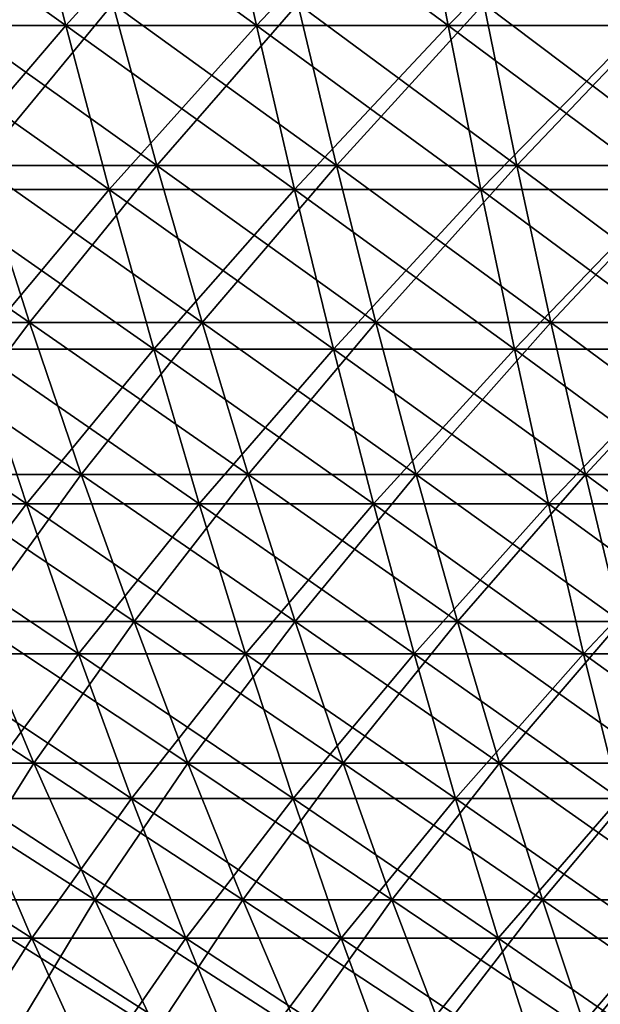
# Model space of a CAD drawing. Header units: millimetres. Extents: x -125 to 125, y -45 to 4025.
# Tile 340 of 656: x -21.59 to -13.74, y 3921.01 to 3934.32. Entities that reach past the tile are written whole.
import ezdxf

# ---------------------------------------------------------------- set-up
doc = ezdxf.new("R2010")
doc.units = ezdxf.units.MM
doc.header["$LTSCALE"] = 6.999206
for name, color, linetype in [('21', 7, 'CONTINUOUS'), ('22', 7, 'CONTINUOUS'), ('23', 7, 'CONTINUOUS'), ('24', 7, 'CONTINUOUS')]:
    doc.layers.add(name, color=color, linetype=linetype)

msp = doc.modelspace()

# ---------------------------------------------------------------- linework, layer by layer
at = {"layer": '21', "color": 7, "linetype": 'CONTINUOUS'}
for points in [[(-23.523, 3934.245, 82.675), (-20.966, 3934.245, 83.361), (-24.166, 3936.529, 84.935), (-23.523, 3934.245, 82.675)], [(-24.166, 3936.529, 84.935), (-20.966, 3934.245, 83.361), (-21.539, 3936.529, 85.639), (-24.166, 3936.529, 84.935)], [(-20.966, 3934.245, 83.361), (-18.389, 3934.245, 83.967), (-21.539, 3936.529, 85.639), (-20.966, 3934.245, 83.361)], [(-21.539, 3936.529, 85.639), (-18.389, 3934.245, 83.967), (-18.892, 3936.529, 86.261), (-21.539, 3936.529, 85.639)], [(-18.389, 3934.245, 83.967), (-15.795, 3934.245, 84.493), (-18.892, 3936.529, 86.261), (-18.389, 3934.245, 83.967)], [(-18.892, 3936.529, 86.261), (-15.795, 3934.245, 84.493), (-16.226, 3936.529, 86.802), (-18.892, 3936.529, 86.261)], [(-15.795, 3934.245, 84.493), (-13.185, 3934.245, 84.939), (-16.226, 3936.529, 86.802), (-15.795, 3934.245, 84.493)], [(-16.226, 3936.529, 86.802), (-13.185, 3934.245, 84.939), (-13.545, 3936.529, 87.261), (-16.226, 3936.529, 86.802)], [(-22.864, 3932.024, 80.359), (-20.379, 3932.024, 81.025), (-23.523, 3934.245, 82.675), (-22.864, 3932.024, 80.359)], [(-23.523, 3934.245, 82.675), (-20.379, 3932.024, 81.025), (-20.966, 3934.245, 83.361), (-23.523, 3934.245, 82.675)], [(-20.379, 3932.024, 81.025), (-17.874, 3932.024, 81.614), (-20.966, 3934.245, 83.361), (-20.379, 3932.024, 81.025)], [(-20.966, 3934.245, 83.361), (-17.874, 3932.024, 81.614), (-18.389, 3934.245, 83.967), (-20.966, 3934.245, 83.361)], [(-17.874, 3932.024, 81.614), (-15.352, 3932.024, 82.126), (-18.389, 3934.245, 83.967), (-17.874, 3932.024, 81.614)], [(-18.389, 3934.245, 83.967), (-15.352, 3932.024, 82.126), (-15.795, 3934.245, 84.493), (-18.389, 3934.245, 83.967)], [(-15.352, 3932.024, 82.126), (-12.816, 3932.024, 82.56), (-15.795, 3934.245, 84.493), (-15.352, 3932.024, 82.126)], [(-15.795, 3934.245, 84.493), (-12.816, 3932.024, 82.56), (-13.185, 3934.245, 84.939), (-15.795, 3934.245, 84.493)], [(-22.189, 3929.866, 77.988), (-19.777, 3929.866, 78.634), (-22.864, 3932.024, 80.359), (-22.189, 3929.866, 77.988)], [(-22.864, 3932.024, 80.359), (-19.777, 3929.866, 78.634), (-20.379, 3932.024, 81.025), (-22.864, 3932.024, 80.359)], [(-19.777, 3929.866, 78.634), (-17.346, 3929.866, 79.206), (-20.379, 3932.024, 81.025), (-19.777, 3929.866, 78.634)], [(-20.379, 3932.024, 81.025), (-17.346, 3929.866, 79.206), (-17.874, 3932.024, 81.614), (-20.379, 3932.024, 81.025)], [(-17.346, 3929.866, 79.206), (-14.899, 3929.866, 79.703), (-17.874, 3932.024, 81.614), (-17.346, 3929.866, 79.206)], [(-17.874, 3932.024, 81.614), (-14.899, 3929.866, 79.703), (-15.352, 3932.024, 82.126), (-17.874, 3932.024, 81.614)], [(-14.899, 3929.866, 79.703), (-12.437, 3929.866, 80.124), (-15.352, 3932.024, 82.126), (-14.899, 3929.866, 79.703)], [(-15.352, 3932.024, 82.126), (-12.437, 3929.866, 80.124), (-12.816, 3932.024, 82.56), (-15.352, 3932.024, 82.126)], [(-23.816, 3927.773, 74.865), (-21.499, 3927.773, 75.563), (-24.581, 3929.866, 77.268), (-23.816, 3927.773, 74.865)], [(-24.581, 3929.866, 77.268), (-21.499, 3927.773, 75.563), (-22.189, 3929.866, 77.988), (-24.581, 3929.866, 77.268)], [(-21.499, 3927.773, 75.563), (-19.162, 3927.773, 76.189), (-22.189, 3929.866, 77.988), (-21.499, 3927.773, 75.563)], [(-22.189, 3929.866, 77.988), (-19.162, 3927.773, 76.189), (-19.777, 3929.866, 78.634), (-22.189, 3929.866, 77.988)], [(-19.162, 3927.773, 76.189), (-16.807, 3927.773, 76.743), (-19.777, 3929.866, 78.634), (-19.162, 3927.773, 76.189)], [(-19.777, 3929.866, 78.634), (-16.807, 3927.773, 76.743), (-17.346, 3929.866, 79.206), (-19.777, 3929.866, 78.634)], [(-16.807, 3927.773, 76.743), (-14.436, 3927.773, 77.224), (-17.346, 3929.866, 79.206), (-16.807, 3927.773, 76.743)], [(-17.346, 3929.866, 79.206), (-14.436, 3927.773, 77.224), (-14.899, 3929.866, 79.703), (-17.346, 3929.866, 79.206)], [(-14.436, 3927.773, 77.224), (-12.051, 3927.773, 77.632), (-14.899, 3929.866, 79.703), (-14.436, 3927.773, 77.224)], [(-14.899, 3929.866, 79.703), (-12.051, 3927.773, 77.632), (-12.437, 3929.866, 80.124), (-14.899, 3929.866, 79.703)], [(-23.036, 3925.748, 72.411), (-20.795, 3925.748, 73.086), (-23.816, 3927.773, 74.865), (-23.036, 3925.748, 72.411)], [(-23.816, 3927.773, 74.865), (-20.795, 3925.748, 73.086), (-21.499, 3927.773, 75.563), (-23.816, 3927.773, 74.865)], [(-20.795, 3925.748, 73.086), (-18.534, 3925.748, 73.692), (-21.499, 3927.773, 75.563), (-20.795, 3925.748, 73.086)], [(-21.499, 3927.773, 75.563), (-18.534, 3925.748, 73.692), (-19.162, 3927.773, 76.189), (-21.499, 3927.773, 75.563)], [(-18.534, 3925.748, 73.692), (-16.256, 3925.748, 74.227), (-19.162, 3927.773, 76.189), (-18.534, 3925.748, 73.692)], [(-19.162, 3927.773, 76.189), (-16.256, 3925.748, 74.227), (-16.807, 3927.773, 76.743), (-19.162, 3927.773, 76.189)], [(-16.256, 3925.748, 74.227), (-13.963, 3925.748, 74.693), (-16.807, 3927.773, 76.743), (-16.256, 3925.748, 74.227)], [(-16.807, 3927.773, 76.743), (-13.963, 3925.748, 74.693), (-14.436, 3927.773, 77.224), (-16.807, 3927.773, 76.743)], [(-13.963, 3925.748, 74.693), (-11.656, 3925.748, 75.087), (-14.436, 3927.773, 77.224), (-13.963, 3925.748, 74.693)], [(-14.436, 3927.773, 77.224), (-11.656, 3925.748, 75.087), (-12.051, 3927.773, 77.632), (-14.436, 3927.773, 77.224)], [(-22.239, 3923.79, 69.907), (-20.076, 3923.79, 70.559), (-23.036, 3925.748, 72.411), (-22.239, 3923.79, 69.907)], [(-23.036, 3925.748, 72.411), (-20.076, 3923.79, 70.559), (-20.795, 3925.748, 73.086), (-23.036, 3925.748, 72.411)], [(-20.076, 3923.79, 70.559), (-17.893, 3923.79, 71.144), (-20.795, 3925.748, 73.086), (-20.076, 3923.79, 70.559)], [(-20.795, 3925.748, 73.086), (-17.893, 3923.79, 71.144), (-18.534, 3925.748, 73.692), (-20.795, 3925.748, 73.086)], [(-17.893, 3923.79, 71.144), (-15.694, 3923.79, 71.661), (-18.534, 3925.748, 73.692), (-17.893, 3923.79, 71.144)], [(-18.534, 3925.748, 73.692), (-15.694, 3923.79, 71.661), (-16.256, 3925.748, 74.227), (-18.534, 3925.748, 73.692)], [(-15.694, 3923.79, 71.661), (-13.48, 3923.79, 72.11), (-16.256, 3925.748, 74.227), (-15.694, 3923.79, 71.661)], [(-16.256, 3925.748, 74.227), (-13.48, 3923.79, 72.11), (-13.963, 3925.748, 74.693), (-16.256, 3925.748, 74.227)], [(-13.48, 3923.79, 72.11), (-11.253, 3923.79, 72.491), (-13.963, 3925.748, 74.693), (-13.48, 3923.79, 72.11)], [(-13.963, 3925.748, 74.693), (-11.253, 3923.79, 72.491), (-11.656, 3925.748, 75.087), (-13.963, 3925.748, 74.693)], [(-23.491, 3921.902, 66.664), (-21.427, 3921.902, 67.355), (-24.381, 3923.79, 69.189), (-23.491, 3921.902, 66.664)], [(-24.381, 3923.79, 69.189), (-21.427, 3921.902, 67.355), (-22.239, 3923.79, 69.907), (-24.381, 3923.79, 69.189)], [(-21.427, 3921.902, 67.355), (-19.343, 3921.902, 67.983), (-22.239, 3923.79, 69.907), (-21.427, 3921.902, 67.355)], [(-22.239, 3923.79, 69.907), (-19.343, 3921.902, 67.983), (-20.076, 3923.79, 70.559), (-22.239, 3923.79, 69.907)], [(-19.343, 3921.902, 67.983), (-17.24, 3921.902, 68.547), (-20.076, 3923.79, 70.559), (-19.343, 3921.902, 67.983)], [(-20.076, 3923.79, 70.559), (-17.24, 3921.902, 68.547), (-17.893, 3923.79, 71.144), (-20.076, 3923.79, 70.559)], [(-17.24, 3921.902, 68.547), (-15.121, 3921.902, 69.045), (-17.893, 3923.79, 71.144), (-17.24, 3921.902, 68.547)], [(-17.893, 3923.79, 71.144), (-15.121, 3921.902, 69.045), (-15.694, 3923.79, 71.661), (-17.893, 3923.79, 71.144)], [(-15.121, 3921.902, 69.045), (-12.988, 3921.902, 69.478), (-15.694, 3923.79, 71.661), (-15.121, 3921.902, 69.045)], [(-15.694, 3923.79, 71.661), (-12.988, 3921.902, 69.478), (-13.48, 3923.79, 72.11), (-15.694, 3923.79, 71.661)], [(-22.585, 3920.085, 64.092), (-20.601, 3920.085, 64.757), (-23.491, 3921.902, 66.664), (-22.585, 3920.085, 64.092)], [(-23.491, 3921.902, 66.664), (-20.601, 3920.085, 64.757), (-21.427, 3921.902, 67.355), (-23.491, 3921.902, 66.664)], [(-20.601, 3920.085, 64.757), (-18.597, 3920.085, 65.361), (-21.427, 3921.902, 67.355), (-20.601, 3920.085, 64.757)], [(-21.427, 3921.902, 67.355), (-18.597, 3920.085, 65.361), (-19.343, 3921.902, 67.983), (-21.427, 3921.902, 67.355)], [(-18.597, 3920.085, 65.361), (-16.575, 3920.085, 65.903), (-19.343, 3921.902, 67.983), (-18.597, 3920.085, 65.361)], [(-19.343, 3921.902, 67.983), (-16.575, 3920.085, 65.903), (-17.24, 3921.902, 68.547), (-19.343, 3921.902, 67.983)], [(-16.575, 3920.085, 65.903), (-14.538, 3920.085, 66.382), (-17.24, 3921.902, 68.547), (-16.575, 3920.085, 65.903)], [(-17.24, 3921.902, 68.547), (-14.538, 3920.085, 66.382), (-15.121, 3921.902, 69.045), (-17.24, 3921.902, 68.547)], [(-14.538, 3920.085, 66.382), (-12.487, 3920.085, 66.798), (-15.121, 3921.902, 69.045), (-14.538, 3920.085, 66.382)], [(-15.121, 3921.902, 69.045), (-12.487, 3920.085, 66.798), (-12.988, 3921.902, 69.478), (-15.121, 3921.902, 69.045)]]:
    msp.add_3dface(points, dxfattribs=at)
at = {"layer": '22', "color": 7, "linetype": 'CONTINUOUS'}
for points in [[(-21.539, 3936.529, -85.639), (-23.523, 3934.245, -82.675), (-24.166, 3936.529, -84.935), (-21.539, 3936.529, -85.639)], [(-20.966, 3934.245, -83.361), (-23.523, 3934.245, -82.675), (-21.539, 3936.529, -85.639), (-20.966, 3934.245, -83.361)], [(-18.892, 3936.529, -86.261), (-20.966, 3934.245, -83.361), (-21.539, 3936.529, -85.639), (-18.892, 3936.529, -86.261)], [(-18.389, 3934.245, -83.967), (-20.966, 3934.245, -83.361), (-18.892, 3936.529, -86.261), (-18.389, 3934.245, -83.967)], [(-16.226, 3936.529, -86.802), (-18.389, 3934.245, -83.967), (-18.892, 3936.529, -86.261), (-16.226, 3936.529, -86.802)], [(-15.795, 3934.245, -84.493), (-18.389, 3934.245, -83.967), (-16.226, 3936.529, -86.802), (-15.795, 3934.245, -84.493)], [(-13.545, 3936.529, -87.261), (-15.795, 3934.245, -84.493), (-16.226, 3936.529, -86.802), (-13.545, 3936.529, -87.261)], [(-13.185, 3934.245, -84.939), (-15.795, 3934.245, -84.493), (-13.545, 3936.529, -87.261), (-13.185, 3934.245, -84.939)], [(-20.966, 3934.245, -83.361), (-22.864, 3932.024, -80.359), (-23.523, 3934.245, -82.675), (-20.966, 3934.245, -83.361)], [(-20.379, 3932.024, -81.025), (-22.864, 3932.024, -80.359), (-20.966, 3934.245, -83.361), (-20.379, 3932.024, -81.025)], [(-18.389, 3934.245, -83.967), (-20.379, 3932.024, -81.025), (-20.966, 3934.245, -83.361), (-18.389, 3934.245, -83.967)], [(-17.874, 3932.024, -81.614), (-20.379, 3932.024, -81.025), (-18.389, 3934.245, -83.967), (-17.874, 3932.024, -81.614)], [(-15.795, 3934.245, -84.493), (-17.874, 3932.024, -81.614), (-18.389, 3934.245, -83.967), (-15.795, 3934.245, -84.493)], [(-15.352, 3932.024, -82.126), (-17.874, 3932.024, -81.614), (-15.795, 3934.245, -84.493), (-15.352, 3932.024, -82.126)], [(-13.185, 3934.245, -84.939), (-15.352, 3932.024, -82.126), (-15.795, 3934.245, -84.493), (-13.185, 3934.245, -84.939)], [(-12.816, 3932.024, -82.56), (-15.352, 3932.024, -82.126), (-13.185, 3934.245, -84.939), (-12.816, 3932.024, -82.56)], [(-20.379, 3932.024, -81.025), (-22.189, 3929.866, -77.988), (-22.864, 3932.024, -80.359), (-20.379, 3932.024, -81.025)], [(-19.777, 3929.866, -78.634), (-22.189, 3929.866, -77.988), (-20.379, 3932.024, -81.025), (-19.777, 3929.866, -78.634)], [(-17.874, 3932.024, -81.614), (-19.777, 3929.866, -78.634), (-20.379, 3932.024, -81.025), (-17.874, 3932.024, -81.614)], [(-17.346, 3929.866, -79.206), (-19.777, 3929.866, -78.634), (-17.874, 3932.024, -81.614), (-17.346, 3929.866, -79.206)], [(-15.352, 3932.024, -82.126), (-17.346, 3929.866, -79.206), (-17.874, 3932.024, -81.614), (-15.352, 3932.024, -82.126)], [(-14.899, 3929.866, -79.703), (-17.346, 3929.866, -79.206), (-15.352, 3932.024, -82.126), (-14.899, 3929.866, -79.703)], [(-12.816, 3932.024, -82.56), (-14.899, 3929.866, -79.703), (-15.352, 3932.024, -82.126), (-12.816, 3932.024, -82.56)], [(-12.437, 3929.866, -80.124), (-14.899, 3929.866, -79.703), (-12.816, 3932.024, -82.56), (-12.437, 3929.866, -80.124)], [(-21.499, 3927.773, -75.563), (-23.816, 3927.773, -74.865), (-22.189, 3929.866, -77.988), (-21.499, 3927.773, -75.563)], [(-19.777, 3929.866, -78.634), (-21.499, 3927.773, -75.563), (-22.189, 3929.866, -77.988), (-19.777, 3929.866, -78.634)], [(-19.162, 3927.773, -76.189), (-21.499, 3927.773, -75.563), (-19.777, 3929.866, -78.634), (-19.162, 3927.773, -76.189)], [(-17.346, 3929.866, -79.206), (-19.162, 3927.773, -76.189), (-19.777, 3929.866, -78.634), (-17.346, 3929.866, -79.206)], [(-16.807, 3927.773, -76.743), (-19.162, 3927.773, -76.189), (-17.346, 3929.866, -79.206), (-16.807, 3927.773, -76.743)], [(-14.899, 3929.866, -79.703), (-16.807, 3927.773, -76.743), (-17.346, 3929.866, -79.206), (-14.899, 3929.866, -79.703)], [(-14.436, 3927.773, -77.224), (-16.807, 3927.773, -76.743), (-14.899, 3929.866, -79.703), (-14.436, 3927.773, -77.224)], [(-12.437, 3929.866, -80.124), (-14.436, 3927.773, -77.224), (-14.899, 3929.866, -79.703), (-12.437, 3929.866, -80.124)], [(-12.051, 3927.773, -77.632), (-14.436, 3927.773, -77.224), (-12.437, 3929.866, -80.124), (-12.051, 3927.773, -77.632)], [(-21.499, 3927.773, -75.563), (-23.036, 3925.748, -72.411), (-23.816, 3927.773, -74.865), (-21.499, 3927.773, -75.563)], [(-20.795, 3925.748, -73.086), (-23.036, 3925.748, -72.411), (-21.499, 3927.773, -75.563), (-20.795, 3925.748, -73.086)], [(-19.162, 3927.773, -76.189), (-20.795, 3925.748, -73.086), (-21.499, 3927.773, -75.563), (-19.162, 3927.773, -76.189)], [(-18.534, 3925.748, -73.692), (-20.795, 3925.748, -73.086), (-19.162, 3927.773, -76.189), (-18.534, 3925.748, -73.692)], [(-16.807, 3927.773, -76.743), (-18.534, 3925.748, -73.692), (-19.162, 3927.773, -76.189), (-16.807, 3927.773, -76.743)], [(-16.256, 3925.748, -74.227), (-18.534, 3925.748, -73.692), (-16.807, 3927.773, -76.743), (-16.256, 3925.748, -74.227)], [(-14.436, 3927.773, -77.224), (-16.256, 3925.748, -74.227), (-16.807, 3927.773, -76.743), (-14.436, 3927.773, -77.224)], [(-13.963, 3925.748, -74.693), (-16.256, 3925.748, -74.227), (-14.436, 3927.773, -77.224), (-13.963, 3925.748, -74.693)], [(-12.051, 3927.773, -77.632), (-13.963, 3925.748, -74.693), (-14.436, 3927.773, -77.224), (-12.051, 3927.773, -77.632)], [(-11.656, 3925.748, -75.087), (-13.963, 3925.748, -74.693), (-12.051, 3927.773, -77.632), (-11.656, 3925.748, -75.087)], [(-20.795, 3925.748, -73.086), (-22.239, 3923.79, -69.907), (-23.036, 3925.748, -72.411), (-20.795, 3925.748, -73.086)], [(-20.076, 3923.79, -70.559), (-22.239, 3923.79, -69.907), (-20.795, 3925.748, -73.086), (-20.076, 3923.79, -70.559)], [(-18.534, 3925.748, -73.692), (-20.076, 3923.79, -70.559), (-20.795, 3925.748, -73.086), (-18.534, 3925.748, -73.692)], [(-17.893, 3923.79, -71.144), (-20.076, 3923.79, -70.559), (-18.534, 3925.748, -73.692), (-17.893, 3923.79, -71.144)], [(-16.256, 3925.748, -74.227), (-17.893, 3923.79, -71.144), (-18.534, 3925.748, -73.692), (-16.256, 3925.748, -74.227)], [(-15.694, 3923.79, -71.661), (-17.893, 3923.79, -71.144), (-16.256, 3925.748, -74.227), (-15.694, 3923.79, -71.661)], [(-13.963, 3925.748, -74.693), (-15.694, 3923.79, -71.661), (-16.256, 3925.748, -74.227), (-13.963, 3925.748, -74.693)], [(-13.48, 3923.79, -72.11), (-15.694, 3923.79, -71.661), (-13.963, 3925.748, -74.693), (-13.48, 3923.79, -72.11)], [(-11.656, 3925.748, -75.087), (-13.48, 3923.79, -72.11), (-13.963, 3925.748, -74.693), (-11.656, 3925.748, -75.087)], [(-21.427, 3921.902, -67.355), (-23.491, 3921.902, -66.664), (-22.239, 3923.79, -69.907), (-21.427, 3921.902, -67.355)], [(-20.076, 3923.79, -70.559), (-21.427, 3921.902, -67.355), (-22.239, 3923.79, -69.907), (-20.076, 3923.79, -70.559)], [(-19.343, 3921.902, -67.983), (-21.427, 3921.902, -67.355), (-20.076, 3923.79, -70.559), (-19.343, 3921.902, -67.983)], [(-17.893, 3923.79, -71.144), (-19.343, 3921.902, -67.983), (-20.076, 3923.79, -70.559), (-17.893, 3923.79, -71.144)], [(-17.24, 3921.902, -68.547), (-19.343, 3921.902, -67.983), (-17.893, 3923.79, -71.144), (-17.24, 3921.902, -68.547)], [(-15.694, 3923.79, -71.661), (-17.24, 3921.902, -68.547), (-17.893, 3923.79, -71.144), (-15.694, 3923.79, -71.661)], [(-15.121, 3921.902, -69.045), (-17.24, 3921.902, -68.547), (-15.694, 3923.79, -71.661), (-15.121, 3921.902, -69.045)], [(-13.48, 3923.79, -72.11), (-15.121, 3921.902, -69.045), (-15.694, 3923.79, -71.661), (-13.48, 3923.79, -72.11)], [(-12.988, 3921.902, -69.478), (-15.121, 3921.902, -69.045), (-13.48, 3923.79, -72.11), (-12.988, 3921.902, -69.478)], [(-21.427, 3921.902, -67.355), (-22.585, 3920.085, -64.092), (-23.491, 3921.902, -66.664), (-21.427, 3921.902, -67.355)], [(-20.601, 3920.085, -64.757), (-22.585, 3920.085, -64.092), (-21.427, 3921.902, -67.355), (-20.601, 3920.085, -64.757)], [(-19.343, 3921.902, -67.983), (-20.601, 3920.085, -64.757), (-21.427, 3921.902, -67.355), (-19.343, 3921.902, -67.983)], [(-18.597, 3920.085, -65.361), (-20.601, 3920.085, -64.757), (-19.343, 3921.902, -67.983), (-18.597, 3920.085, -65.361)], [(-17.24, 3921.902, -68.547), (-18.597, 3920.085, -65.361), (-19.343, 3921.902, -67.983), (-17.24, 3921.902, -68.547)], [(-16.575, 3920.085, -65.903), (-18.597, 3920.085, -65.361), (-17.24, 3921.902, -68.547), (-16.575, 3920.085, -65.903)], [(-15.121, 3921.902, -69.045), (-16.575, 3920.085, -65.903), (-17.24, 3921.902, -68.547), (-15.121, 3921.902, -69.045)], [(-14.538, 3920.085, -66.382), (-16.575, 3920.085, -65.903), (-15.121, 3921.902, -69.045), (-14.538, 3920.085, -66.382)], [(-12.988, 3921.902, -69.478), (-14.538, 3920.085, -66.382), (-15.121, 3921.902, -69.045), (-12.988, 3921.902, -69.478)], [(-12.487, 3920.085, -66.798), (-14.538, 3920.085, -66.382), (-12.988, 3921.902, -69.478), (-12.487, 3920.085, -66.798)]]:
    msp.add_3dface(points, dxfattribs=at)
at = {"layer": '23', "color": 7, "linetype": 'CONTINUOUS'}
for points in [[(-22.14, 3932.35, -77.813), (-19.733, 3932.35, -78.457), (-22.808, 3934.539, -80.16), (-22.14, 3932.35, -77.813)], [(-22.808, 3934.539, -80.16), (-19.733, 3932.35, -78.457), (-20.328, 3934.539, -80.824), (-22.808, 3934.539, -80.16)], [(-19.733, 3932.35, -78.457), (-17.307, 3932.35, -79.028), (-20.328, 3934.539, -80.824), (-19.733, 3932.35, -78.457)], [(-20.328, 3934.539, -80.824), (-17.307, 3932.35, -79.028), (-17.83, 3934.539, -81.412), (-20.328, 3934.539, -80.824)], [(-17.307, 3932.35, -79.028), (-14.865, 3932.35, -79.523), (-17.83, 3934.539, -81.412), (-17.307, 3932.35, -79.028)], [(-17.83, 3934.539, -81.412), (-14.865, 3932.35, -79.523), (-15.314, 3934.539, -81.923), (-17.83, 3934.539, -81.412)], [(-14.865, 3932.35, -79.523), (-12.41, 3932.35, -79.943), (-15.314, 3934.539, -81.923), (-14.865, 3932.35, -79.523)], [(-15.314, 3934.539, -81.923), (-12.41, 3932.35, -79.943), (-12.784, 3934.539, -82.355), (-15.314, 3934.539, -81.923)], [(-23.768, 3930.226, -74.713), (-21.456, 3930.226, -75.41), (-24.525, 3932.35, -77.094), (-23.768, 3930.226, -74.713)], [(-24.525, 3932.35, -77.094), (-21.456, 3930.226, -75.41), (-22.14, 3932.35, -77.813), (-24.525, 3932.35, -77.094)], [(-21.456, 3930.226, -75.41), (-19.123, 3930.226, -76.035), (-22.14, 3932.35, -77.813), (-21.456, 3930.226, -75.41)], [(-22.14, 3932.35, -77.813), (-19.123, 3930.226, -76.035), (-19.733, 3932.35, -78.457), (-22.14, 3932.35, -77.813)], [(-19.123, 3930.226, -76.035), (-16.773, 3930.226, -76.587), (-19.733, 3932.35, -78.457), (-19.123, 3930.226, -76.035)], [(-19.733, 3932.35, -78.457), (-16.773, 3930.226, -76.587), (-17.307, 3932.35, -79.028), (-19.733, 3932.35, -78.457)], [(-16.773, 3930.226, -76.587), (-14.406, 3930.226, -77.068), (-17.307, 3932.35, -79.028), (-16.773, 3930.226, -76.587)], [(-17.307, 3932.35, -79.028), (-14.406, 3930.226, -77.068), (-14.865, 3932.35, -79.523), (-17.307, 3932.35, -79.028)], [(-14.406, 3930.226, -77.068), (-12.026, 3930.226, -77.475), (-14.865, 3932.35, -79.523), (-14.406, 3930.226, -77.068)], [(-14.865, 3932.35, -79.523), (-12.026, 3930.226, -77.475), (-12.41, 3932.35, -79.943), (-14.865, 3932.35, -79.523)], [(-22.994, 3928.17, -72.279), (-20.757, 3928.17, -72.953), (-23.768, 3930.226, -74.713), (-22.994, 3928.17, -72.279)], [(-23.768, 3930.226, -74.713), (-20.757, 3928.17, -72.953), (-21.456, 3930.226, -75.41), (-23.768, 3930.226, -74.713)], [(-20.757, 3928.17, -72.953), (-18.501, 3928.17, -73.558), (-21.456, 3930.226, -75.41), (-20.757, 3928.17, -72.953)], [(-21.456, 3930.226, -75.41), (-18.501, 3928.17, -73.558), (-19.123, 3930.226, -76.035), (-21.456, 3930.226, -75.41)], [(-18.501, 3928.17, -73.558), (-16.227, 3928.17, -74.093), (-19.123, 3930.226, -76.035), (-18.501, 3928.17, -73.558)], [(-19.123, 3930.226, -76.035), (-16.227, 3928.17, -74.093), (-16.773, 3930.226, -76.587), (-19.123, 3930.226, -76.035)], [(-16.227, 3928.17, -74.093), (-13.937, 3928.17, -74.557), (-16.773, 3930.226, -76.587), (-16.227, 3928.17, -74.093)], [(-16.773, 3930.226, -76.587), (-13.937, 3928.17, -74.557), (-14.406, 3930.226, -77.068), (-16.773, 3930.226, -76.587)], [(-13.937, 3928.17, -74.557), (-11.635, 3928.17, -74.951), (-14.406, 3930.226, -77.068), (-13.937, 3928.17, -74.557)], [(-14.406, 3930.226, -77.068), (-11.635, 3928.17, -74.951), (-12.026, 3930.226, -77.475), (-14.406, 3930.226, -77.068)], [(-22.203, 3926.183, -69.794), (-20.043, 3926.183, -70.445), (-22.994, 3928.17, -72.279), (-22.203, 3926.183, -69.794)], [(-22.994, 3928.17, -72.279), (-20.043, 3926.183, -70.445), (-20.757, 3928.17, -72.953), (-22.994, 3928.17, -72.279)], [(-20.043, 3926.183, -70.445), (-17.864, 3926.183, -71.029), (-20.757, 3928.17, -72.953), (-20.043, 3926.183, -70.445)], [(-20.757, 3928.17, -72.953), (-17.864, 3926.183, -71.029), (-18.501, 3928.17, -73.558), (-20.757, 3928.17, -72.953)], [(-17.864, 3926.183, -71.029), (-15.669, 3926.183, -71.545), (-18.501, 3928.17, -73.558), (-17.864, 3926.183, -71.029)], [(-18.501, 3928.17, -73.558), (-15.669, 3926.183, -71.545), (-16.227, 3928.17, -74.093), (-18.501, 3928.17, -73.558)], [(-15.669, 3926.183, -71.545), (-13.458, 3926.183, -71.994), (-16.227, 3928.17, -74.093), (-15.669, 3926.183, -71.545)], [(-16.227, 3928.17, -74.093), (-13.458, 3926.183, -71.994), (-13.937, 3928.17, -74.557), (-16.227, 3928.17, -74.093)], [(-13.458, 3926.183, -71.994), (-11.235, 3926.183, -72.374), (-13.937, 3928.17, -74.557), (-13.458, 3926.183, -71.994)], [(-13.937, 3928.17, -74.557), (-11.235, 3926.183, -72.374), (-11.635, 3928.17, -74.951), (-13.937, 3928.17, -74.557)], [(-23.458, 3924.266, -66.569), (-21.397, 3924.266, -67.26), (-24.342, 3926.183, -69.077), (-23.458, 3924.266, -66.569)], [(-24.342, 3926.183, -69.077), (-21.397, 3924.266, -67.26), (-22.203, 3926.183, -69.794), (-24.342, 3926.183, -69.077)], [(-21.397, 3924.266, -67.26), (-19.315, 3924.266, -67.887), (-22.203, 3926.183, -69.794), (-21.397, 3924.266, -67.26)], [(-22.203, 3926.183, -69.794), (-19.315, 3924.266, -67.887), (-20.043, 3926.183, -70.445), (-22.203, 3926.183, -69.794)], [(-19.315, 3924.266, -67.887), (-17.216, 3924.266, -68.449), (-20.043, 3926.183, -70.445), (-19.315, 3924.266, -67.887)], [(-20.043, 3926.183, -70.445), (-17.216, 3924.266, -68.449), (-17.864, 3926.183, -71.029), (-20.043, 3926.183, -70.445)], [(-17.216, 3924.266, -68.449), (-15.1, 3924.266, -68.947), (-17.864, 3926.183, -71.029), (-17.216, 3924.266, -68.449)], [(-17.864, 3926.183, -71.029), (-15.1, 3924.266, -68.947), (-15.669, 3926.183, -71.545), (-17.864, 3926.183, -71.029)], [(-15.1, 3924.266, -68.947), (-12.969, 3924.266, -69.379), (-15.669, 3926.183, -71.545), (-15.1, 3924.266, -68.947)], [(-15.669, 3926.183, -71.545), (-12.969, 3924.266, -69.379), (-13.458, 3926.183, -71.994), (-15.669, 3926.183, -71.545)], [(-22.557, 3922.421, -64.013), (-20.575, 3922.421, -64.677), (-23.458, 3924.266, -66.569), (-22.557, 3922.421, -64.013)], [(-23.458, 3924.266, -66.569), (-20.575, 3922.421, -64.677), (-21.397, 3924.266, -67.26), (-23.458, 3924.266, -66.569)], [(-20.575, 3922.421, -64.677), (-18.574, 3922.421, -65.28), (-21.397, 3924.266, -67.26), (-20.575, 3922.421, -64.677)], [(-21.397, 3924.266, -67.26), (-18.574, 3922.421, -65.28), (-19.315, 3924.266, -67.887), (-21.397, 3924.266, -67.26)], [(-18.574, 3922.421, -65.28), (-16.555, 3922.421, -65.821), (-19.315, 3924.266, -67.887), (-18.574, 3922.421, -65.28)], [(-19.315, 3924.266, -67.887), (-16.555, 3922.421, -65.821), (-17.216, 3924.266, -68.449), (-19.315, 3924.266, -67.887)], [(-16.555, 3922.421, -65.821), (-14.52, 3922.421, -66.3), (-17.216, 3924.266, -68.449), (-16.555, 3922.421, -65.821)], [(-17.216, 3924.266, -68.449), (-14.52, 3922.421, -66.3), (-15.1, 3924.266, -68.947), (-17.216, 3924.266, -68.449)], [(-14.52, 3922.421, -66.3), (-12.471, 3922.421, -66.715), (-15.1, 3924.266, -68.947), (-14.52, 3922.421, -66.3)], [(-15.1, 3924.266, -68.947), (-12.471, 3922.421, -66.715), (-12.969, 3924.266, -69.379), (-15.1, 3924.266, -68.947)], [(-21.641, 3920.648, -61.411), (-19.739, 3920.648, -62.049), (-22.557, 3922.421, -64.013), (-21.641, 3920.648, -61.411)], [(-22.557, 3922.421, -64.013), (-19.739, 3920.648, -62.049), (-20.575, 3922.421, -64.677), (-22.557, 3922.421, -64.013)], [(-19.739, 3920.648, -62.049), (-17.819, 3920.648, -62.627), (-20.575, 3922.421, -64.677), (-19.739, 3920.648, -62.049)], [(-20.575, 3922.421, -64.677), (-17.819, 3920.648, -62.627), (-18.574, 3922.421, -65.28), (-20.575, 3922.421, -64.677)], [(-17.819, 3920.648, -62.627), (-15.882, 3920.648, -63.146), (-18.574, 3922.421, -65.28), (-17.819, 3920.648, -62.627)], [(-18.574, 3922.421, -65.28), (-15.882, 3920.648, -63.146), (-16.555, 3922.421, -65.821), (-18.574, 3922.421, -65.28)], [(-15.882, 3920.648, -63.146), (-13.93, 3920.648, -63.605), (-16.555, 3922.421, -65.821), (-15.882, 3920.648, -63.146)], [(-16.555, 3922.421, -65.821), (-13.93, 3920.648, -63.605), (-14.52, 3922.421, -66.3), (-16.555, 3922.421, -65.821)], [(-13.93, 3920.648, -63.605), (-11.964, 3920.648, -64.004), (-14.52, 3922.421, -66.3), (-13.93, 3920.648, -63.605)], [(-14.52, 3922.421, -66.3), (-11.964, 3920.648, -64.004), (-12.471, 3922.421, -66.715), (-14.52, 3922.421, -66.3)]]:
    msp.add_3dface(points, dxfattribs=at)
at = {"layer": '24', "color": 7, "linetype": 'CONTINUOUS'}
for points in [[(-20.328, 3934.539, 80.824), (-22.14, 3932.35, 77.813), (-22.808, 3934.539, 80.16), (-20.328, 3934.539, 80.824)], [(-19.733, 3932.35, 78.457), (-22.14, 3932.35, 77.813), (-20.328, 3934.539, 80.824), (-19.733, 3932.35, 78.457)], [(-17.83, 3934.539, 81.412), (-19.733, 3932.35, 78.457), (-20.328, 3934.539, 80.824), (-17.83, 3934.539, 81.412)], [(-17.307, 3932.35, 79.028), (-19.733, 3932.35, 78.457), (-17.83, 3934.539, 81.412), (-17.307, 3932.35, 79.028)], [(-15.314, 3934.539, 81.923), (-17.307, 3932.35, 79.028), (-17.83, 3934.539, 81.412), (-15.314, 3934.539, 81.923)], [(-14.865, 3932.35, 79.523), (-17.307, 3932.35, 79.028), (-15.314, 3934.539, 81.923), (-14.865, 3932.35, 79.523)], [(-12.784, 3934.539, 82.355), (-14.865, 3932.35, 79.523), (-15.314, 3934.539, 81.923), (-12.784, 3934.539, 82.355)], [(-12.41, 3932.35, 79.943), (-14.865, 3932.35, 79.523), (-12.784, 3934.539, 82.355), (-12.41, 3932.35, 79.943)], [(-21.456, 3930.226, 75.41), (-23.768, 3930.226, 74.713), (-22.14, 3932.35, 77.813), (-21.456, 3930.226, 75.41)], [(-19.733, 3932.35, 78.457), (-21.456, 3930.226, 75.41), (-22.14, 3932.35, 77.813), (-19.733, 3932.35, 78.457)], [(-19.123, 3930.226, 76.035), (-21.456, 3930.226, 75.41), (-19.733, 3932.35, 78.457), (-19.123, 3930.226, 76.035)], [(-17.307, 3932.35, 79.028), (-19.123, 3930.226, 76.035), (-19.733, 3932.35, 78.457), (-17.307, 3932.35, 79.028)], [(-16.773, 3930.226, 76.587), (-19.123, 3930.226, 76.035), (-17.307, 3932.35, 79.028), (-16.773, 3930.226, 76.587)], [(-14.865, 3932.35, 79.523), (-16.773, 3930.226, 76.587), (-17.307, 3932.35, 79.028), (-14.865, 3932.35, 79.523)], [(-14.406, 3930.226, 77.068), (-16.773, 3930.226, 76.587), (-14.865, 3932.35, 79.523), (-14.406, 3930.226, 77.068)], [(-12.41, 3932.35, 79.943), (-14.406, 3930.226, 77.068), (-14.865, 3932.35, 79.523), (-12.41, 3932.35, 79.943)], [(-12.026, 3930.226, 77.475), (-14.406, 3930.226, 77.068), (-12.41, 3932.35, 79.943), (-12.026, 3930.226, 77.475)], [(-21.456, 3930.226, 75.41), (-22.994, 3928.17, 72.279), (-23.768, 3930.226, 74.713), (-21.456, 3930.226, 75.41)], [(-20.757, 3928.17, 72.953), (-22.994, 3928.17, 72.279), (-21.456, 3930.226, 75.41), (-20.757, 3928.17, 72.953)], [(-19.123, 3930.226, 76.035), (-20.757, 3928.17, 72.953), (-21.456, 3930.226, 75.41), (-19.123, 3930.226, 76.035)], [(-18.501, 3928.17, 73.558), (-20.757, 3928.17, 72.953), (-19.123, 3930.226, 76.035), (-18.501, 3928.17, 73.558)], [(-16.773, 3930.226, 76.587), (-18.501, 3928.17, 73.558), (-19.123, 3930.226, 76.035), (-16.773, 3930.226, 76.587)], [(-16.227, 3928.17, 74.093), (-18.501, 3928.17, 73.558), (-16.773, 3930.226, 76.587), (-16.227, 3928.17, 74.093)], [(-14.406, 3930.226, 77.068), (-16.227, 3928.17, 74.093), (-16.773, 3930.226, 76.587), (-14.406, 3930.226, 77.068)], [(-13.937, 3928.17, 74.557), (-16.227, 3928.17, 74.093), (-14.406, 3930.226, 77.068), (-13.937, 3928.17, 74.557)], [(-12.026, 3930.226, 77.475), (-13.937, 3928.17, 74.557), (-14.406, 3930.226, 77.068), (-12.026, 3930.226, 77.475)], [(-11.635, 3928.17, 74.951), (-13.937, 3928.17, 74.557), (-12.026, 3930.226, 77.475), (-11.635, 3928.17, 74.951)], [(-20.757, 3928.17, 72.953), (-22.203, 3926.183, 69.794), (-22.994, 3928.17, 72.279), (-20.757, 3928.17, 72.953)], [(-20.043, 3926.183, 70.445), (-22.203, 3926.183, 69.794), (-20.757, 3928.17, 72.953), (-20.043, 3926.183, 70.445)], [(-18.501, 3928.17, 73.558), (-20.043, 3926.183, 70.445), (-20.757, 3928.17, 72.953), (-18.501, 3928.17, 73.558)], [(-17.864, 3926.183, 71.029), (-20.043, 3926.183, 70.445), (-18.501, 3928.17, 73.558), (-17.864, 3926.183, 71.029)], [(-16.227, 3928.17, 74.093), (-17.864, 3926.183, 71.029), (-18.501, 3928.17, 73.558), (-16.227, 3928.17, 74.093)], [(-15.669, 3926.183, 71.545), (-17.864, 3926.183, 71.029), (-16.227, 3928.17, 74.093), (-15.669, 3926.183, 71.545)], [(-13.937, 3928.17, 74.557), (-15.669, 3926.183, 71.545), (-16.227, 3928.17, 74.093), (-13.937, 3928.17, 74.557)], [(-13.458, 3926.183, 71.994), (-15.669, 3926.183, 71.545), (-13.937, 3928.17, 74.557), (-13.458, 3926.183, 71.994)], [(-11.635, 3928.17, 74.951), (-13.458, 3926.183, 71.994), (-13.937, 3928.17, 74.557), (-11.635, 3928.17, 74.951)], [(-21.397, 3924.266, 67.26), (-23.458, 3924.266, 66.569), (-22.203, 3926.183, 69.794), (-21.397, 3924.266, 67.26)], [(-20.043, 3926.183, 70.445), (-21.397, 3924.266, 67.26), (-22.203, 3926.183, 69.794), (-20.043, 3926.183, 70.445)], [(-19.315, 3924.266, 67.887), (-21.397, 3924.266, 67.26), (-20.043, 3926.183, 70.445), (-19.315, 3924.266, 67.887)], [(-17.864, 3926.183, 71.029), (-19.315, 3924.266, 67.887), (-20.043, 3926.183, 70.445), (-17.864, 3926.183, 71.029)], [(-17.216, 3924.266, 68.449), (-19.315, 3924.266, 67.887), (-17.864, 3926.183, 71.029), (-17.216, 3924.266, 68.449)], [(-15.669, 3926.183, 71.545), (-17.216, 3924.266, 68.449), (-17.864, 3926.183, 71.029), (-15.669, 3926.183, 71.545)], [(-15.1, 3924.266, 68.947), (-17.216, 3924.266, 68.449), (-15.669, 3926.183, 71.545), (-15.1, 3924.266, 68.947)], [(-13.458, 3926.183, 71.994), (-15.1, 3924.266, 68.947), (-15.669, 3926.183, 71.545), (-13.458, 3926.183, 71.994)], [(-12.969, 3924.266, 69.379), (-15.1, 3924.266, 68.947), (-13.458, 3926.183, 71.994), (-12.969, 3924.266, 69.379)], [(-21.397, 3924.266, 67.26), (-22.557, 3922.421, 64.013), (-23.458, 3924.266, 66.569), (-21.397, 3924.266, 67.26)], [(-20.575, 3922.421, 64.677), (-22.557, 3922.421, 64.013), (-21.397, 3924.266, 67.26), (-20.575, 3922.421, 64.677)], [(-19.315, 3924.266, 67.887), (-20.575, 3922.421, 64.677), (-21.397, 3924.266, 67.26), (-19.315, 3924.266, 67.887)], [(-18.574, 3922.421, 65.28), (-20.575, 3922.421, 64.677), (-19.315, 3924.266, 67.887), (-18.574, 3922.421, 65.28)], [(-17.216, 3924.266, 68.449), (-18.574, 3922.421, 65.28), (-19.315, 3924.266, 67.887), (-17.216, 3924.266, 68.449)], [(-16.555, 3922.421, 65.821), (-18.574, 3922.421, 65.28), (-17.216, 3924.266, 68.449), (-16.555, 3922.421, 65.821)], [(-15.1, 3924.266, 68.947), (-16.555, 3922.421, 65.821), (-17.216, 3924.266, 68.449), (-15.1, 3924.266, 68.947)], [(-14.52, 3922.421, 66.3), (-16.555, 3922.421, 65.821), (-15.1, 3924.266, 68.947), (-14.52, 3922.421, 66.3)], [(-12.969, 3924.266, 69.379), (-14.52, 3922.421, 66.3), (-15.1, 3924.266, 68.947), (-12.969, 3924.266, 69.379)], [(-12.471, 3922.421, 66.715), (-14.52, 3922.421, 66.3), (-12.969, 3924.266, 69.379), (-12.471, 3922.421, 66.715)], [(-20.575, 3922.421, 64.677), (-21.641, 3920.648, 61.411), (-22.557, 3922.421, 64.013), (-20.575, 3922.421, 64.677)], [(-19.739, 3920.648, 62.049), (-21.641, 3920.648, 61.411), (-20.575, 3922.421, 64.677), (-19.739, 3920.648, 62.049)], [(-18.574, 3922.421, 65.28), (-19.739, 3920.648, 62.049), (-20.575, 3922.421, 64.677), (-18.574, 3922.421, 65.28)], [(-17.819, 3920.648, 62.627), (-19.739, 3920.648, 62.049), (-18.574, 3922.421, 65.28), (-17.819, 3920.648, 62.627)], [(-16.555, 3922.421, 65.821), (-17.819, 3920.648, 62.627), (-18.574, 3922.421, 65.28), (-16.555, 3922.421, 65.821)], [(-15.882, 3920.648, 63.146), (-17.819, 3920.648, 62.627), (-16.555, 3922.421, 65.821), (-15.882, 3920.648, 63.146)], [(-14.52, 3922.421, 66.3), (-15.882, 3920.648, 63.146), (-16.555, 3922.421, 65.821), (-14.52, 3922.421, 66.3)], [(-13.93, 3920.648, 63.605), (-15.882, 3920.648, 63.146), (-14.52, 3922.421, 66.3), (-13.93, 3920.648, 63.605)], [(-12.471, 3922.421, 66.715), (-13.93, 3920.648, 63.605), (-14.52, 3922.421, 66.3), (-12.471, 3922.421, 66.715)], [(-11.964, 3920.648, 64.004), (-13.93, 3920.648, 63.605), (-12.471, 3922.421, 66.715), (-11.964, 3920.648, 64.004)]]:
    msp.add_3dface(points, dxfattribs=at)

doc.saveas('drawing.dxf')
